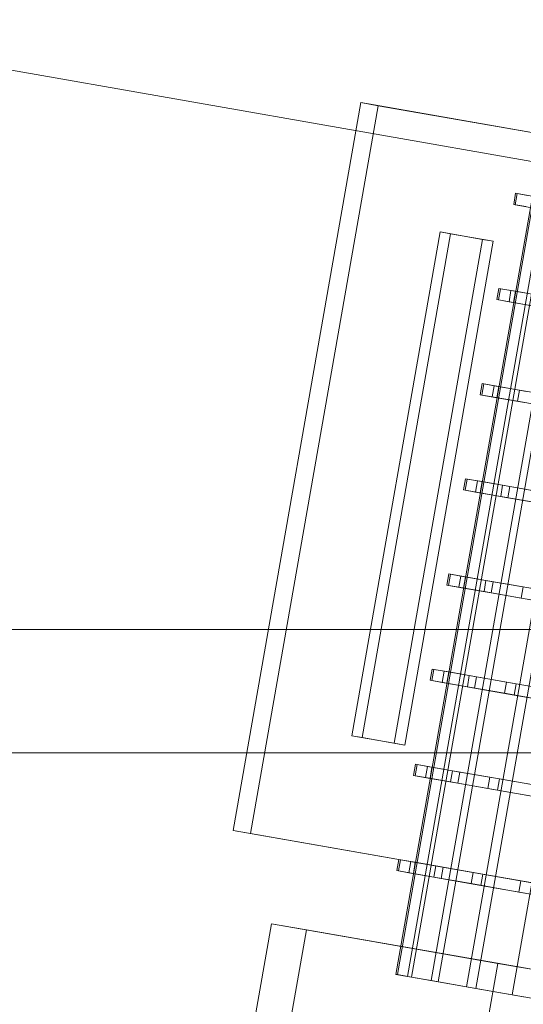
# Model space of a CAD drawing. Header units: millimetres. Extents: x -4395 to 65662, y -65530 to 6847.
# Tile 636 of 656: x 19931 to 20020, y -17816 to -17643. Entities that reach past the tile are written whole.
import ezdxf

# ---------------------------------------------------------------- set-up
doc = ezdxf.new("R2010")
doc.units = ezdxf.units.MM
doc.layers.add('superior_C02', color=7, linetype='Continuous', lineweight=0)
doc.layers.add('superior_C07', color=7, linetype='Continuous', lineweight=0)

msp = doc.modelspace()

# ---------------------------------------------------------------- linework, layer by layer
at = {"layer": 'superior_C02'}
for p, q in [((15575.415, -17750), (24634.01, -17750)), ((24635.508, -17750), (15576.913, -17750)), ((19160.686, -17771.702), (20096.643, -17771.702)), ((20098.422, -17771.702), (19162.465, -17771.702))]:
    msp.add_line(p, q, dxfattribs=at)
at = {"layer": 'superior_C07'}
for p, q in [((19879.251, -17642.72), (20234.98, -17705.085)), ((20238.656, -17705.729), (19882.927, -17643.364)), ((20027.013, -17643.243), (19997.657, -17810.69)), ((20027.265, -17643.288), (19997.909, -17810.734)), ((20029.026, -17643.596), (19999.67, -17811.042)), ((20000.415, -17811.173), (20029.771, -17643.727)), ((20033.226, -17644.333), (20003.87, -17811.779)), ((20034.436, -17644.545), (20005.08, -17811.991)), ((20039.451, -17645.424), (20010.095, -17812.87)), ((20041.081, -17645.71), (20011.725, -17813.156)), ((20047.464, -17646.829), (20018.108, -17814.275)), ((19968.996, -17785.36), (19991.445, -17657.313)), ((19994.508, -17657.85), (19972.059, -17785.897)), ((19991.445, -17657.313), (20131.864, -17681.931)), ((19991.445, -17657.313), (19994.508, -17657.85)), ((20134.928, -17682.468), (19994.508, -17657.85)), ((20018.714, -17673.261), (20018.368, -17675.231)), ((20018.978, -17673.307), (20018.633, -17675.277)), ((20018.978, -17673.307), (20018.714, -17673.261)), ((20018.714, -17673.261), (20020.827, -17673.632)), ((20021.61, -17673.769), (20018.978, -17673.307)), ((20020.482, -17675.602), (20018.368, -17675.231)), ((20018.368, -17675.231), (20018.633, -17675.277)), ((20018.633, -17675.277), (20021.264, -17675.739)), ((19989.879, -17768.716), (20005.42, -17680.068)), ((20007.258, -17680.39), (19991.717, -17769.038)), ((20005.42, -17680.068), (20012.909, -17681.381)), ((20005.42, -17680.068), (20007.258, -17680.39)), ((20014.747, -17681.703), (20007.258, -17680.39)), ((20012.909, -17681.381), (19997.368, -17770.029)), ((19999.206, -17770.351), (20014.747, -17681.703)), ((20014.747, -17681.703), (20012.909, -17681.381)), ((20015.778, -17690.006), (20015.433, -17691.976)), ((20016.042, -17690.052), (20015.697, -17692.022)), ((20016.042, -17690.052), (20015.778, -17690.006)), ((20015.778, -17690.006), (20017.891, -17690.376)), ((20018.674, -17690.514), (20016.042, -17690.052)), ((20017.891, -17690.376), (20017.546, -17692.346)), ((20017.891, -17690.376), (20022.301, -17691.149)), ((20018.329, -17692.483), (20018.674, -17690.514)), ((20023.573, -17691.372), (20018.674, -17690.514)), ((20017.546, -17692.346), (20015.433, -17691.976)), ((20015.433, -17691.976), (20015.697, -17692.022)), ((20015.697, -17692.022), (20018.329, -17692.483)), ((20021.956, -17693.119), (20017.546, -17692.346)), ((20018.329, -17692.483), (20023.227, -17693.342)), ((20012.842, -17706.75), (20012.497, -17708.72)), ((20013.107, -17706.797), (20012.761, -17708.767)), ((20013.107, -17706.797), (20012.842, -17706.75)), ((20012.842, -17706.75), (20014.956, -17707.121)), ((20015.739, -17707.258), (20013.107, -17706.797)), ((20014.956, -17707.121), (20014.61, -17709.091)), ((20014.956, -17707.121), (20019.366, -17707.894)), ((20015.393, -17709.228), (20015.739, -17707.258)), ((20020.637, -17708.117), (20015.739, -17707.258)), ((20014.61, -17709.091), (20012.497, -17708.72)), ((20012.497, -17708.72), (20012.761, -17708.767)), ((20012.761, -17708.767), (20015.393, -17709.228)), ((20019.366, -17707.894), (20019.02, -17709.864)), ((20019.366, -17707.894), (20025.903, -17709.04)), ((20019.02, -17709.864), (20014.61, -17709.091)), ((20015.393, -17709.228), (20020.292, -17710.087)), ((20025.557, -17711.01), (20019.02, -17709.864)), ((20009.907, -17723.495), (20009.561, -17725.465)), ((20010.171, -17723.541), (20009.826, -17725.511)), ((20010.171, -17723.541), (20009.907, -17723.495)), ((20009.907, -17723.495), (20012.02, -17723.866)), ((20012.803, -17724.003), (20010.171, -17723.541)), ((20012.02, -17723.866), (20011.675, -17725.835)), ((20012.02, -17723.866), (20016.43, -17724.639)), ((20012.458, -17725.973), (20012.803, -17724.003)), ((20017.701, -17724.862), (20012.803, -17724.003)), ((20011.675, -17725.835), (20009.561, -17725.465)), ((20009.561, -17725.465), (20009.826, -17725.511)), ((20009.826, -17725.511), (20012.458, -17725.973)), ((20016.085, -17726.609), (20011.675, -17725.835)), ((20012.458, -17725.973), (20017.356, -17726.831)), ((20016.43, -17724.639), (20016.085, -17726.609)), ((20016.43, -17724.639), (20022.967, -17725.785)), ((20017.701, -17724.862), (20017.356, -17726.831)), ((20024.678, -17726.085), (20017.701, -17724.862)), ((20022.622, -17727.755), (20016.085, -17726.609)), ((20017.356, -17726.831), (20024.332, -17728.055)), ((20006.971, -17740.24), (20006.626, -17742.21)), ((20007.236, -17740.286), (20006.89, -17742.256)), ((20007.236, -17740.286), (20006.971, -17740.24)), ((20006.971, -17740.24), (20009.085, -17740.61)), ((20009.867, -17740.747), (20007.236, -17740.286)), ((20009.085, -17740.61), (20008.739, -17742.58)), ((20009.085, -17740.61), (20013.495, -17741.383)), ((20009.522, -17742.717), (20009.867, -17740.747)), ((20014.766, -17741.606), (20009.867, -17740.747)), ((20013.495, -17741.383), (20013.149, -17743.353)), ((20013.495, -17741.383), (20020.031, -17742.529)), ((20014.766, -17741.606), (20014.42, -17743.576)), ((20021.742, -17742.829), (20014.766, -17741.606)), ((20008.739, -17742.58), (20006.626, -17742.21)), ((20006.626, -17742.21), (20006.89, -17742.256)), ((20006.89, -17742.256), (20009.522, -17742.717)), ((20013.149, -17743.353), (20008.739, -17742.58)), ((20009.522, -17742.717), (20014.42, -17743.576)), ((20019.686, -17744.499), (20013.149, -17743.353)), ((20014.42, -17743.576), (20021.397, -17744.799)), ((20020.031, -17742.529), (20019.686, -17744.499)), ((20020.031, -17742.529), (20028.444, -17744.004)), ((20028.099, -17745.974), (20019.686, -17744.499)), ((20004.036, -17756.984), (20003.69, -17758.954)), ((20004.3, -17757.031), (20003.955, -17759.001)), ((20004.3, -17757.031), (20004.036, -17756.984)), ((20004.036, -17756.984), (20006.149, -17757.355)), ((20006.932, -17757.492), (20004.3, -17757.031)), ((20006.149, -17757.355), (20005.804, -17759.325)), ((20006.149, -17757.355), (20010.559, -17758.128)), ((20006.586, -17759.462), (20006.932, -17757.492)), ((20011.83, -17758.351), (20006.932, -17757.492)), ((20005.804, -17759.325), (20003.69, -17758.954)), ((20003.69, -17758.954), (20003.955, -17759.001)), ((20003.955, -17759.001), (20006.586, -17759.462)), ((20010.559, -17758.128), (20010.214, -17760.098)), ((20010.559, -17758.128), (20017.096, -17759.274)), ((20011.83, -17758.351), (20011.485, -17760.321)), ((20018.807, -17759.574), (20011.83, -17758.351)), ((20017.096, -17759.274), (20016.75, -17761.244)), ((20017.096, -17759.274), (20025.509, -17760.749)), ((20010.214, -17760.098), (20005.804, -17759.325)), ((20006.586, -17759.462), (20011.485, -17760.321)), ((20016.75, -17761.244), (20010.214, -17760.098)), ((20011.485, -17760.321), (20018.461, -17761.544)), ((20018.807, -17759.574), (20018.461, -17761.544)), ((20027.593, -17761.114), (20018.807, -17759.574)), ((20025.163, -17762.719), (20016.75, -17761.244)), ((20018.461, -17761.544), (20027.248, -17763.084)), ((19997.368, -17770.029), (19989.879, -17768.716)), ((19989.879, -17768.716), (19991.717, -17769.038)), ((19991.717, -17769.038), (19999.206, -17770.351)), ((19997.368, -17770.029), (19999.206, -17770.351)), ((20001.1, -17773.729), (20000.755, -17775.699)), ((20001.364, -17773.775), (20001.019, -17775.745)), ((20001.364, -17773.775), (20001.1, -17773.729)), ((20001.1, -17773.729), (20003.213, -17774.099)), ((20003.996, -17774.237), (20001.364, -17773.775)), ((20003.213, -17774.099), (20002.868, -17776.069)), ((20003.213, -17774.099), (20007.623, -17774.873)), ((20003.651, -17776.207), (20003.996, -17774.237)), ((20008.894, -17775.095), (20003.996, -17774.237)), ((20007.623, -17774.873), (20007.278, -17776.842)), ((20007.623, -17774.873), (20014.16, -17776.019)), ((20002.868, -17776.069), (20000.755, -17775.699)), ((20000.755, -17775.699), (20001.019, -17775.745)), ((20001.019, -17775.745), (20003.651, -17776.207)), ((20007.278, -17776.842), (20002.868, -17776.069)), ((20003.651, -17776.207), (20008.549, -17777.065)), ((20008.894, -17775.095), (20008.549, -17777.065)), ((20015.871, -17776.318), (20008.894, -17775.095)), ((20014.16, -17776.019), (20013.815, -17777.988)), ((20014.16, -17776.019), (20022.573, -17777.493)), ((20015.871, -17776.318), (20015.526, -17778.288)), ((20024.658, -17777.859), (20015.871, -17776.318)), ((20013.815, -17777.988), (20007.278, -17776.842)), ((20008.549, -17777.065), (20015.526, -17778.288)), ((20022.228, -17779.463), (20013.815, -17777.988)), ((20015.526, -17778.288), (20024.312, -17779.829)), ((20109.416, -17809.978), (19968.996, -17785.36)), ((19968.996, -17785.36), (19972.059, -17785.897)), ((19972.059, -17785.897), (20112.479, -17810.515)), ((19998.164, -17790.473), (19997.819, -17792.443)), ((19998.429, -17790.52), (19998.083, -17792.49)), ((19998.429, -17790.52), (19998.164, -17790.473)), ((19998.164, -17790.473), (20000.278, -17790.844)), ((20001.061, -17790.981), (19998.429, -17790.52)), ((20000.278, -17790.844), (19999.932, -17792.814)), ((20000.278, -17790.844), (20004.688, -17791.617)), ((20000.715, -17792.951), (20001.061, -17790.981)), ((20005.959, -17791.84), (20001.061, -17790.981)), ((20004.688, -17791.617), (20004.342, -17793.587)), ((20004.688, -17791.617), (20011.225, -17792.763)), ((20005.959, -17791.84), (20005.614, -17793.81)), ((20012.935, -17793.063), (20005.959, -17791.84)), ((19999.932, -17792.814), (19997.819, -17792.443)), ((19997.819, -17792.443), (19998.083, -17792.49)), ((19998.083, -17792.49), (20000.715, -17792.951)), ((20004.342, -17793.587), (19999.932, -17792.814)), ((20000.715, -17792.951), (20005.614, -17793.81)), ((20010.879, -17794.733), (20004.342, -17793.587)), ((20005.614, -17793.81), (20012.59, -17795.033)), ((20011.225, -17792.763), (20010.879, -17794.733)), ((20011.225, -17792.763), (20019.637, -17794.238)), ((20012.935, -17793.063), (20012.59, -17795.033)), ((20021.722, -17794.603), (20012.935, -17793.063)), ((20019.292, -17796.208), (20010.879, -17794.733)), ((20012.59, -17795.033), (20021.377, -17796.573)), ((20019.637, -17794.238), (20019.292, -17796.208)), ((20019.637, -17794.238), (20029.603, -17795.985)), ((20029.257, -17797.955), (20019.292, -17796.208)), ((19955.045, -17919.973), (19975.767, -17801.776)), ((19975.767, -17801.776), (20097.464, -17823.111)), ((19975.767, -17801.776), (19981.894, -17802.85)), ((19981.894, -17802.85), (19961.172, -17921.047)), ((20103.591, -17824.185), (19981.894, -17802.85)), ((19981.894, -17802.85), (20015.591, -17808.757)), ((20015.591, -17808.757), (19994.869, -17926.955)), ((20137.288, -17830.093), (20015.591, -17808.757)), ((19999.67, -17811.042), (19997.657, -17810.69)), ((19997.657, -17810.69), (19997.909, -17810.734)), ((19997.909, -17810.734), (20000.415, -17811.173)), ((20003.87, -17811.779), (19999.67, -17811.042)), ((20000.415, -17811.173), (20005.08, -17811.991)), ((20010.095, -17812.87), (20003.87, -17811.779)), ((20005.08, -17811.991), (20011.725, -17813.156)), ((20018.108, -17814.275), (20010.095, -17812.87)), ((20011.725, -17813.156), (20020.093, -17814.623)), ((20027.598, -17815.939), (20018.108, -17814.275))]:
    msp.add_line(p, q, dxfattribs=at)

doc.saveas('drawing.dxf')
